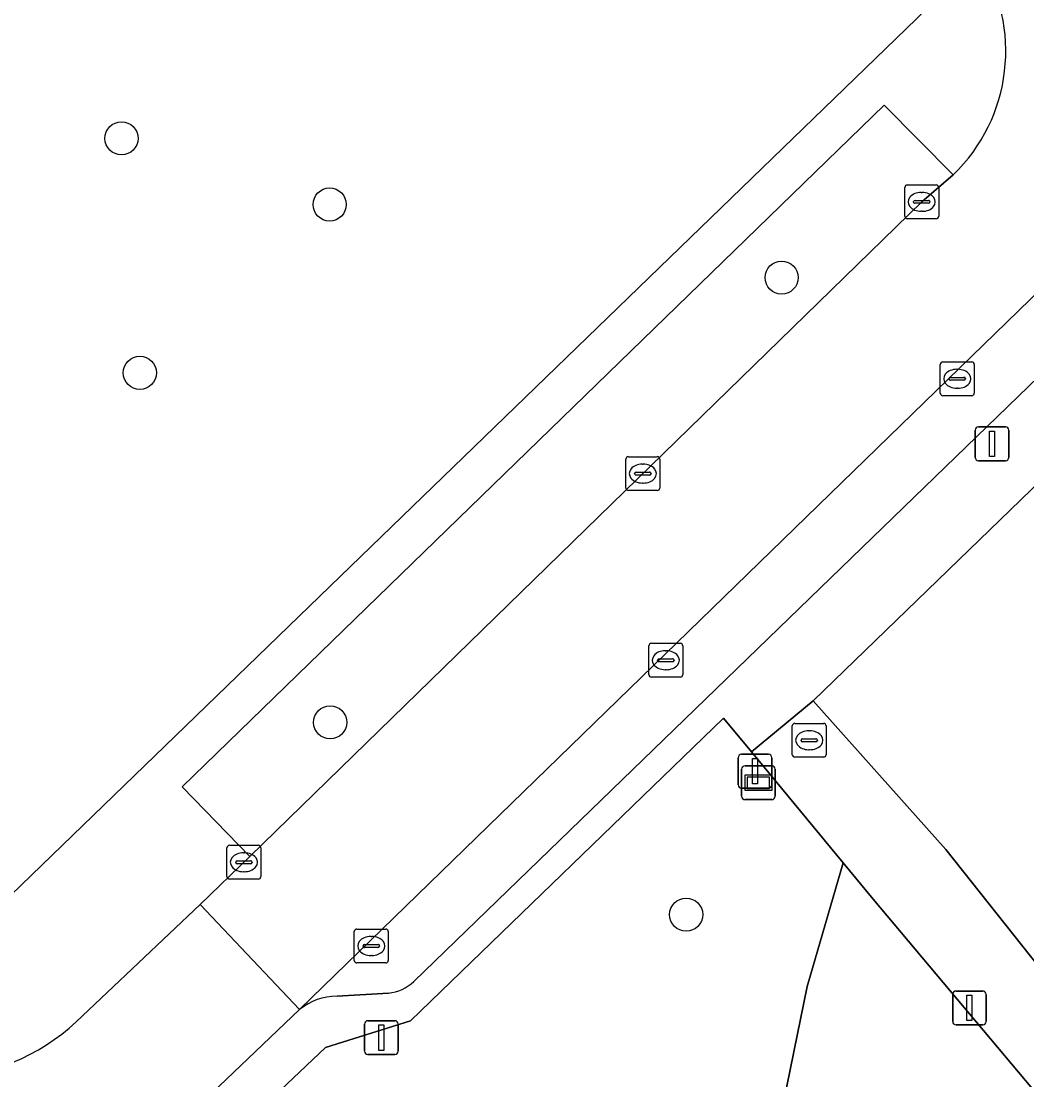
# Model space of a CAD drawing. Extents: x 157445 to 158888, y 383061 to 384688.
# Drawn here: x 157905.95 to 157935.65, y 383584.87 to 383616.15 of the extents above; entities that cross this region are included whole.
import ezdxf

# ---------------------------------------------------------------- set-up
doc = ezdxf.new("R2010")
doc.units = 0
for name, color, linetype in [('IMGEO_Boom', 7, 'Continuous'), ('IMGEO_Brandkraan', 7, 'Continuous'), ('IMGEO_Erf', 7, 'Continuous'), ('IMGEO_Groenvoorziening', 7, 'Continuous'), ('IMGEO_Kolk', 7, 'Continuous'), ('IMGEO_Lichtmast', 7, 'Continuous'), ('IMGEO_Parkeervlak_open', 7, 'Continuous'), ('IMGEO_Rijbaan_lokaal_open', 7, 'Continuous'), ('IMGEO_Verkeersbordpaal', 7, 'Continuous'), ('IMGEO_Verklikker', 7, 'Continuous'), ('IMGEO_Voetpad_open', 7, 'Continuous')]:
    doc.layers.add(name, color=color, linetype=linetype)

msp = doc.modelspace()

# ---------------------------------------------------------------- linework, layer by layer
at = {"layer": 'IMGEO_Boom'}
for centre in [(157908.916, 383612.684), (157915.062, 383610.729), (157928.408, 383608.569), (157909.458, 383605.755), (157915.078, 383595.429), (157925.59, 383589.747)]:
    msp.add_circle(centre, 0.489, dxfattribs=at)
at = {"layer": 'IMGEO_Brandkraan'}
for p, q in [((157928.723, 383594.474), (157928.723, 383595.326)), ((157928.798, 383595.4), (157929.65, 383595.4)), ((157929.724, 383595.326), (157929.724, 383594.474)), ((157929.211, 383595.18), (157929.236, 383595.18)), ((157928.982, 383594.894), (157928.982, 383594.906)), ((157929.42, 383594.857), (157929.022, 383594.857)), ((157929.025, 383594.943), (157929.423, 383594.943)), ((157929.466, 383594.906), (157929.466, 383594.894)), ((157929.65, 383594.4), (157928.798, 383594.4)), ((157929.234, 383594.62), (157929.209, 383594.62))]:
    msp.add_line(p, q, dxfattribs=at)
for points in [[(157928.723, 383594.474), (157928.723, 383595.326)], [(157928.798, 383595.4), (157929.65, 383595.4)], [(157929.724, 383595.326), (157929.724, 383594.474)], [(157929.65, 383594.4), (157928.798, 383594.4)]]:
    msp.add_lwpolyline(points, dxfattribs=at)
for centre, radius, start, end in [((157928.8, 383595.324), 0.0765, 91.552, 178.448), ((157928.8, 383595.324), 0.0765, 91.552, 178.448), ((157929.648, 383595.324), 0.0765, 1.552, 88.448), ((157929.648, 383595.324), 0.0765, 1.552, 88.448), ((157929.022, 383594.903), 0.0403, 85.8775, 175.7526), ((157929.019, 383594.893), 0.0366, 178.938, 274.7102), ((157929.423, 383594.9), 0.043, 264.8664, 352.4533), ((157929.427, 383594.905), 0.0386, 1.7309, 96.639), ((157928.8, 383594.476), 0.0765, 181.552, 268.448), ((157928.8, 383594.476), 0.0765, 181.552, 268.448), ((157929.648, 383594.476), 0.0765, 271.552, 358.448), ((157929.648, 383594.476), 0.0765, 271.552, 358.448)]:
    msp.add_arc(centre, radius, start, end, dxfattribs=at)
for centre, major_axis, ratio, start_param, end_param in [((157929.21, 383594.9), (-0.387, 0.002), 0.722429, 4.712389, 7.853982), ((157929.235, 383594.9), (-0.39, 0.002), 0.717154, 1.570796, 4.712389)]:
    msp.add_ellipse(centre, major_axis=major_axis, ratio=ratio, start_param=start_param, end_param=end_param, dxfattribs=at)
at = {"layer": 'IMGEO_Erf'}
msp.add_lwpolyline([(157964.293, 383629.929), (157929.336, 383596.06), (157933.255, 383591.676), (157962.879, 383554.327)], dxfattribs=at)
at = {"layer": 'IMGEO_Groenvoorziening'}
for points in [[(157904.416, 383589.137), (157934.224, 383618.002), (157933.701, 383618.684), (157933.142, 383619.262), (157933.027, 383619.237)], [(157928.366, 383583.717), (157929.159, 383587.625), (157930.226, 383591.278), (157927.517, 383594.557), (157926.692, 383595.556), (157917.448, 383586.608), (157914.938, 383585.818), (157911.326, 383582.396)]]:
    msp.add_lwpolyline(points, dxfattribs=at)
for points in [[(157932.546, 383610.808), (157933.473, 383611.606), (157931.437, 383613.667), (157910.703, 383593.52), (157912.708, 383591.468)], [(157930.226, 383591.278), (157929.159, 383587.625), (157928.366, 383583.717), (157927.986, 383579.748), (157928.023, 383575.761), (157928.475, 383571.812), (157942.172, 383577.023), (157931.114, 383590.203)]]:
    msp.add_lwpolyline(points, close=True, dxfattribs=at)
at = {"layer": 'IMGEO_Kolk'}
for p, q in [((157932.12, 383611.308), (157932.972, 383611.308)), ((157932.045, 383610.382), (157932.045, 383611.234)), ((157932.533, 383611.088), (157932.558, 383611.088)), ((157933.046, 383611.234), (157933.046, 383610.382)), ((157932.304, 383610.802), (157932.304, 383610.814)), ((157932.742, 383610.765), (157932.344, 383610.765)), ((157932.347, 383610.851), (157932.745, 383610.851)), ((157932.788, 383610.814), (157932.788, 383610.802)), ((157932.556, 383610.528), (157932.531, 383610.528)), ((157932.972, 383610.308), (157932.12, 383610.308)), ((157933.094, 383605.154), (157933.094, 383606.006)), ((157933.169, 383606.08), (157934.021, 383606.08)), ((157934.095, 383606.006), (157934.095, 383605.154)), ((157933.582, 383605.86), (157933.607, 383605.86)), ((157933.353, 383605.574), (157933.353, 383605.586)), ((157933.791, 383605.537), (157933.393, 383605.537)), ((157933.396, 383605.623), (157933.794, 383605.623)), ((157933.837, 383605.586), (157933.837, 383605.574)), ((157934.021, 383605.08), (157933.169, 383605.08)), ((157933.605, 383605.3), (157933.58, 383605.3)), ((157923.809, 383602.353), (157923.809, 383603.205)), ((157923.884, 383603.279), (157924.736, 383603.279)), ((157924.81, 383603.205), (157924.81, 383602.353)), ((157924.111, 383602.822), (157924.509, 383602.822)), ((157924.297, 383603.059), (157924.322, 383603.059)), ((157924.068, 383602.773), (157924.068, 383602.785)), ((157924.506, 383602.736), (157924.108, 383602.736)), ((157924.552, 383602.785), (157924.552, 383602.773)), ((157924.736, 383602.279), (157923.884, 383602.279)), ((157924.32, 383602.499), (157924.295, 383602.499)), ((157924.488, 383596.839), (157924.488, 383597.691)), ((157924.563, 383597.765), (157925.415, 383597.765)), ((157924.976, 383597.545), (157925.001, 383597.545)), ((157925.489, 383597.691), (157925.489, 383596.839)), ((157924.747, 383597.259), (157924.747, 383597.271)), ((157925.185, 383597.222), (157924.787, 383597.222)), ((157924.79, 383597.308), (157925.188, 383597.308)), ((157925.231, 383597.271), (157925.231, 383597.259)), ((157924.999, 383596.985), (157924.974, 383596.985)), ((157925.415, 383596.765), (157924.563, 383596.765)), ((157912.029, 383590.87), (157912.029, 383591.722)), ((157912.104, 383591.796), (157912.956, 383591.796)), ((157912.517, 383591.576), (157912.542, 383591.576)), ((157913.03, 383591.722), (157913.03, 383590.87)), ((157912.288, 383591.29), (157912.288, 383591.302)), ((157912.726, 383591.253), (157912.328, 383591.253)), ((157912.331, 383591.339), (157912.729, 383591.339)), ((157912.772, 383591.302), (157912.772, 383591.29)), ((157912.54, 383591.016), (157912.515, 383591.016)), ((157912.956, 383590.796), (157912.104, 383590.796)), ((157915.791, 383588.395), (157915.791, 383589.247)), ((157915.866, 383589.321), (157916.718, 383589.321)), ((157916.279, 383589.101), (157916.304, 383589.101)), ((157916.792, 383589.247), (157916.792, 383588.395)), ((157916.05, 383588.815), (157916.05, 383588.827)), ((157916.488, 383588.778), (157916.09, 383588.778)), ((157916.093, 383588.864), (157916.491, 383588.864)), ((157916.534, 383588.827), (157916.534, 383588.815)), ((157916.302, 383588.541), (157916.277, 383588.541)), ((157916.718, 383588.321), (157915.866, 383588.321))]:
    msp.add_line(p, q, dxfattribs=at)
for points in [[(157932.12, 383611.308), (157932.972, 383611.308)], [(157932.045, 383610.382), (157932.045, 383611.234)], [(157933.046, 383611.234), (157933.046, 383610.382)], [(157932.972, 383610.308), (157932.12, 383610.308)], [(157933.094, 383605.154), (157933.094, 383606.006)], [(157933.169, 383606.08), (157934.021, 383606.08)], [(157934.095, 383606.006), (157934.095, 383605.154)], [(157934.021, 383605.08), (157933.169, 383605.08)], [(157923.809, 383602.353), (157923.809, 383603.205)], [(157923.884, 383603.279), (157924.736, 383603.279)], [(157924.81, 383603.205), (157924.81, 383602.353)], [(157924.736, 383602.279), (157923.884, 383602.279)], [(157924.488, 383596.839), (157924.488, 383597.691)], [(157924.563, 383597.765), (157925.415, 383597.765)], [(157925.489, 383597.691), (157925.489, 383596.839)], [(157925.415, 383596.765), (157924.563, 383596.765)], [(157912.029, 383590.87), (157912.029, 383591.722)], [(157912.104, 383591.796), (157912.956, 383591.796)], [(157913.03, 383591.722), (157913.03, 383590.87)], [(157912.956, 383590.796), (157912.104, 383590.796)], [(157915.791, 383588.395), (157915.791, 383589.247)], [(157915.866, 383589.321), (157916.718, 383589.321)], [(157916.792, 383589.247), (157916.792, 383588.395)], [(157916.718, 383588.321), (157915.866, 383588.321)]]:
    msp.add_lwpolyline(points, dxfattribs=at)
for centre, radius, start, end in [((157932.122, 383611.232), 0.0765, 91.552, 178.448), ((157932.122, 383611.232), 0.0765, 91.552, 178.448), ((157932.97, 383611.232), 0.0765, 1.552, 88.448), ((157932.97, 383611.232), 0.0765, 1.552, 88.448), ((157932.344, 383610.811), 0.0403, 85.8775, 175.7526), ((157932.341, 383610.801), 0.0366, 178.938, 274.7102), ((157932.745, 383610.808), 0.043, 264.8664, 352.4533), ((157932.749, 383610.813), 0.0386, 1.7309, 96.639), ((157932.122, 383610.384), 0.0765, 181.552, 268.448), ((157932.122, 383610.384), 0.0765, 181.552, 268.448), ((157932.97, 383610.384), 0.0765, 271.552, 358.448), ((157932.97, 383610.384), 0.0765, 271.552, 358.448), ((157933.171, 383606.004), 0.0765, 91.552, 178.448), ((157933.171, 383606.004), 0.0765, 91.552, 178.448), ((157934.019, 383606.004), 0.0765, 1.552, 88.448), ((157934.019, 383606.004), 0.0765, 1.552, 88.448), ((157933.393, 383605.583), 0.0403, 85.8775, 175.7526), ((157933.39, 383605.573), 0.0366, 178.938, 274.7102), ((157933.794, 383605.58), 0.043, 264.8664, 352.4533), ((157933.798, 383605.585), 0.0386, 1.7309, 96.639), ((157933.171, 383605.156), 0.0765, 181.552, 268.448), ((157933.171, 383605.156), 0.0765, 181.552, 268.448), ((157934.019, 383605.156), 0.0765, 271.552, 358.448), ((157934.019, 383605.156), 0.0765, 271.552, 358.448), ((157923.886, 383603.203), 0.0765, 91.552, 178.448), ((157923.886, 383603.203), 0.0765, 91.552, 178.448), ((157924.734, 383603.203), 0.0765, 1.552, 88.448), ((157924.734, 383603.203), 0.0765, 1.552, 88.448), ((157924.108, 383602.782), 0.0403, 85.8775, 175.7526), ((157924.513, 383602.784), 0.0386, 1.7309, 96.639), ((157924.105, 383602.772), 0.0366, 178.938, 274.7102), ((157924.509, 383602.779), 0.043, 264.8664, 352.4533), ((157923.886, 383602.355), 0.0765, 181.552, 268.448), ((157923.886, 383602.355), 0.0765, 181.552, 268.448), ((157924.734, 383602.355), 0.0765, 271.552, 358.448), ((157924.734, 383602.355), 0.0765, 271.552, 358.448), ((157924.565, 383597.689), 0.0765, 91.552, 178.448), ((157924.565, 383597.689), 0.0765, 91.552, 178.448), ((157925.413, 383597.689), 0.0765, 1.552, 88.448), ((157925.413, 383597.689), 0.0765, 1.552, 88.448), ((157924.787, 383597.268), 0.0403, 85.8775, 175.7526), ((157924.784, 383597.258), 0.0366, 178.938, 274.7102), ((157925.188, 383597.265), 0.043, 264.8664, 352.4533), ((157925.192, 383597.27), 0.0386, 1.7309, 96.639), ((157924.565, 383596.841), 0.0765, 181.552, 268.448), ((157924.565, 383596.841), 0.0765, 181.552, 268.448), ((157925.413, 383596.841), 0.0765, 271.552, 358.448), ((157925.413, 383596.841), 0.0765, 271.552, 358.448), ((157912.106, 383591.72), 0.0765, 91.552, 178.448), ((157912.106, 383591.72), 0.0765, 91.552, 178.448), ((157912.954, 383591.72), 0.0765, 1.552, 88.448), ((157912.954, 383591.72), 0.0765, 1.552, 88.448), ((157912.328, 383591.299), 0.0403, 85.8775, 175.7526), ((157912.325, 383591.289), 0.0366, 178.938, 274.7102), ((157912.729, 383591.296), 0.043, 264.8664, 352.4533), ((157912.733, 383591.301), 0.0386, 1.7309, 96.639), ((157912.106, 383590.872), 0.0765, 181.552, 268.448), ((157912.106, 383590.872), 0.0765, 181.552, 268.448), ((157912.954, 383590.872), 0.0765, 271.552, 358.448), ((157912.954, 383590.872), 0.0765, 271.552, 358.448), ((157915.868, 383589.245), 0.0765, 91.552, 178.448), ((157915.868, 383589.245), 0.0765, 91.552, 178.448), ((157916.716, 383589.245), 0.0765, 1.552, 88.448), ((157916.716, 383589.245), 0.0765, 1.552, 88.448), ((157916.09, 383588.824), 0.0403, 85.8775, 175.7526), ((157916.087, 383588.814), 0.0366, 178.938, 274.7102), ((157916.491, 383588.821), 0.043, 264.8664, 352.4533), ((157916.495, 383588.826), 0.0386, 1.7309, 96.639), ((157915.868, 383588.397), 0.0765, 181.552, 268.448), ((157915.868, 383588.397), 0.0765, 181.552, 268.448), ((157916.716, 383588.397), 0.0765, 271.552, 358.448), ((157916.716, 383588.397), 0.0765, 271.552, 358.448)]:
    msp.add_arc(centre, radius, start, end, dxfattribs=at)
for centre, major_axis, ratio, start_param, end_param in [((157932.532, 383610.808), (-0.387, 0.002), 0.722429, 4.712389, 7.853982), ((157932.557, 383610.808), (-0.39, 0.002), 0.717154, 1.570796, 4.712389), ((157933.581, 383605.58), (-0.387, 0.002), 0.722429, 4.712389, 7.853982), ((157933.606, 383605.58), (-0.39, 0.002), 0.717154, 1.570796, 4.712389), ((157924.296, 383602.779), (-0.387, 0.002), 0.722429, 4.712389, 7.853982), ((157924.321, 383602.779), (-0.39, 0.002), 0.717154, 1.570796, 4.712389), ((157924.975, 383597.265), (-0.387, 0.002), 0.722429, 4.712389, 7.853982), ((157925, 383597.265), (-0.39, 0.002), 0.717154, 1.570796, 4.712389), ((157912.516, 383591.296), (-0.387, 0.002), 0.722429, 4.712389, 7.853982), ((157912.541, 383591.296), (-0.39, 0.002), 0.717154, 1.570796, 4.712389), ((157916.278, 383588.821), (-0.387, 0.002), 0.722429, 4.712389, 7.853982), ((157916.303, 383588.821), (-0.39, 0.002), 0.717154, 1.570796, 4.712389)]:
    msp.add_ellipse(centre, major_axis=major_axis, ratio=ratio, start_param=start_param, end_param=end_param, dxfattribs=at)
at = {"layer": 'IMGEO_Lichtmast'}
for p, q in [((157934.226, 383604.159), (157935.016, 383604.159)), ((157935.016, 383604.159), (157934.226, 383604.159)), ((157934.126, 383603.259), (157934.126, 383604.059)), ((157934.126, 383604.059), (157934.126, 383603.259)), ((157935.116, 383604.059), (157935.116, 383603.259)), ((157935.116, 383603.259), (157935.116, 383604.059)), ((157935.016, 383603.159), (157934.226, 383603.159)), ((157934.226, 383603.159), (157935.016, 383603.159)), ((157933.559, 383587.491), (157934.349, 383587.491)), ((157934.349, 383587.491), (157933.559, 383587.491)), ((157933.459, 383586.591), (157933.459, 383587.391)), ((157933.459, 383587.391), (157933.459, 383586.591)), ((157934.449, 383587.391), (157934.449, 383586.591)), ((157934.449, 383586.591), (157934.449, 383587.391)), ((157916.194, 383586.613), (157916.984, 383586.613)), ((157916.984, 383586.613), (157916.194, 383586.613)), ((157916.094, 383585.713), (157916.094, 383586.513)), ((157916.094, 383586.513), (157916.094, 383585.713)), ((157917.084, 383586.513), (157917.084, 383585.713)), ((157917.084, 383585.713), (157917.084, 383586.513)), ((157934.349, 383586.491), (157933.559, 383586.491)), ((157933.559, 383586.491), (157934.349, 383586.491)), ((157916.984, 383585.613), (157916.194, 383585.613)), ((157916.194, 383585.613), (157916.984, 383585.613))]:
    msp.add_line(p, q, dxfattribs=at)
for points in [[(157934.546, 383604.034), (157934.696, 383604.034), (157934.696, 383603.284), (157934.546, 383603.284), (157934.546, 383604.034)], [(157933.879, 383587.366), (157934.029, 383587.366), (157934.029, 383586.616), (157933.879, 383586.616), (157933.879, 383587.366)], [(157916.514, 383586.488), (157916.664, 383586.488), (157916.664, 383585.738), (157916.514, 383585.738), (157916.514, 383586.488)]]:
    msp.add_lwpolyline(points, dxfattribs=at)
for centre, start, end in [((157934.226, 383604.059), 90, 180), ((157934.226, 383604.059), 90, 180), ((157935.016, 383604.059), 0, 90), ((157935.016, 383604.059), 360, 90), ((157934.226, 383603.259), 180, 270), ((157934.226, 383603.259), 180, 270), ((157935.016, 383603.259), 270, 0), ((157935.016, 383603.259), 270, 0), ((157933.559, 383587.391), 90, 180), ((157933.559, 383587.391), 90, 180), ((157934.349, 383587.391), 0, 90), ((157934.349, 383587.391), 360, 90), ((157916.194, 383586.513), 90, 180), ((157916.194, 383586.513), 90, 180), ((157916.984, 383586.513), 0, 90), ((157916.984, 383586.513), 360, 90), ((157933.559, 383586.591), 180, 270), ((157933.559, 383586.591), 180, 270), ((157934.349, 383586.591), 270, 0), ((157934.349, 383586.591), 270, 0), ((157916.194, 383585.713), 180, 270), ((157916.194, 383585.713), 180, 270), ((157916.984, 383585.713), 270, 0), ((157916.984, 383585.713), 270, 0)]:
    msp.add_arc(centre, 0.1, start, end, dxfattribs=at)
at = {"layer": 'IMGEO_Parkeervlak_open'}
for points in [[(157957.41, 383628.994), (157952.113, 383623.845), (157914.177, 383586.941)], [(157917.545, 383587.775), (157956.314, 383625.331)], [(157915.281, 383587.34), (157916.799, 383587.429)]]:
    msp.add_lwpolyline(points, dxfattribs=at)
for centre, radius, start, end in [((157916.674, 383588.676), 1.253, 275.7336, 314.0308), ((157915.289, 383585.59), 1.75, 90.2728, 129.4682)]:
    msp.add_arc(centre, radius, start, end, dxfattribs=at)
at = {"layer": 'IMGEO_Rijbaan_lokaal_open'}
for points in [[(157933.473, 383611.606), (157932.546, 383610.808), (157912.708, 383591.468), (157911.243, 383590.043), (157914.177, 383586.941), (157952.113, 383623.845), (157949.162, 383626.869), (157944.121, 383621.93)], [(157914.177, 383586.941), (157911.243, 383590.043), (157907.58, 383586.584)], [(157910.282, 383583.236), (157914.177, 383586.941)]]:
    msp.add_lwpolyline(points, dxfattribs=at)
for centre, radius, start, end in [((157929.953, 383615.261), 5.075, 313.922, 32.6843), ((157903.384, 383591.069), 6.142, 271.6104, 313.0882)]:
    msp.add_arc(centre, radius, start, end, dxfattribs=at)
at = {"layer": 'IMGEO_Verkeersbordpaal'}
for p, q in [((157927.127, 383593.585), (157927.127, 383594.385)), ((157927.127, 383594.385), (157927.127, 383593.585)), ((157927.227, 383594.485), (157928.017, 383594.485)), ((157928.017, 383594.485), (157927.227, 383594.485)), ((157928.117, 383594.385), (157928.117, 383593.585)), ((157928.117, 383593.585), (157928.117, 383594.385)), ((157928.017, 383593.485), (157927.227, 383593.485)), ((157927.227, 383593.485), (157928.017, 383593.485))]:
    msp.add_line(p, q, dxfattribs=at)
msp.add_lwpolyline([(157927.547, 383594.36), (157927.697, 383594.36), (157927.697, 383593.61), (157927.547, 383593.61), (157927.547, 383594.36)], dxfattribs=at)
for centre, start, end in [((157927.227, 383594.385), 90, 180), ((157927.227, 383594.385), 90, 180), ((157928.017, 383594.385), 0, 90), ((157928.017, 383594.385), 360, 90), ((157927.227, 383593.585), 180, 270), ((157927.227, 383593.585), 180, 270), ((157928.017, 383593.585), 270, 0), ((157928.017, 383593.585), 270, 0)]:
    msp.add_arc(centre, 0.1, start, end, dxfattribs=at)
at = {"layer": 'IMGEO_Verklikker'}
for p, q in [((157927.327, 383594.146), (157928.117, 383594.146)), ((157928.117, 383594.146), (157927.327, 383594.146)), ((157927.227, 383593.246), (157927.227, 383594.046)), ((157927.227, 383594.046), (157927.227, 383593.246)), ((157928.217, 383594.046), (157928.217, 383593.246)), ((157928.217, 383593.246), (157928.217, 383594.046)), ((157928.117, 383593.146), (157927.327, 383593.146)), ((157927.327, 383593.146), (157928.117, 383593.146))]:
    msp.add_line(p, q, dxfattribs=at)
for points in [[(157927.328, 383593.878), (157928.116, 383593.878), (157928.116, 383593.414), (157927.328, 383593.414), (157927.328, 383593.878)], [(157927.393, 383593.813), (157927.393, 383593.479), (157928.051, 383593.479), (157928.051, 383593.813), (157927.393, 383593.813)]]:
    msp.add_lwpolyline(points, dxfattribs=at)
for centre, start, end in [((157927.327, 383594.046), 90, 180), ((157927.327, 383594.046), 90, 180), ((157928.117, 383594.046), 0, 90), ((157928.117, 383594.046), 360, 90), ((157927.327, 383593.246), 180, 270), ((157927.327, 383593.246), 180, 270), ((157928.117, 383593.246), 270, 0), ((157928.117, 383593.246), 270, 0)]:
    msp.add_arc(centre, 0.1, start, end, dxfattribs=at)
at = {"layer": 'IMGEO_Voetpad_open'}
for points in [[(157911.326, 383582.396), (157914.938, 383585.818), (157917.448, 383586.608), (157926.692, 383595.556), (157927.517, 383594.557), (157929.336, 383596.06), (157964.293, 383629.929)], [(157956.314, 383625.331), (157917.545, 383587.775)], [(157934.224, 383618.002), (157904.416, 383589.137)], [(157912.708, 383591.468), (157910.703, 383593.52), (157931.437, 383613.667), (157933.473, 383611.606)], [(157962.879, 383554.327), (157933.255, 383591.676), (157929.336, 383596.06), (157927.517, 383594.557), (157930.226, 383591.278), (157931.114, 383590.203), (157942.172, 383577.023), (157928.475, 383571.812), (157921.236, 383569.058), (157922.608, 383567.6), (157928.628, 383569.893), (157943.293, 383575.479), (157945.586, 383572.515), (157962.014, 383551.283)], [(157907.58, 383586.584), (157911.243, 383590.043), (157912.708, 383591.468)], [(157916.799, 383587.429), (157915.281, 383587.34)], [(157914.177, 383586.941), (157910.282, 383583.236)]]:
    msp.add_lwpolyline(points, dxfattribs=at)
for centre, radius, start, end in [((157929.953, 383615.261), 5.075, 313.922, 32.6843), ((157916.674, 383588.676), 1.253, 275.7336, 314.0308), ((157915.289, 383585.59), 1.75, 90.2728, 129.4682), ((157903.384, 383591.069), 6.142, 271.6104, 313.0882)]:
    msp.add_arc(centre, radius, start, end, dxfattribs=at)

doc.saveas('drawing.dxf')
